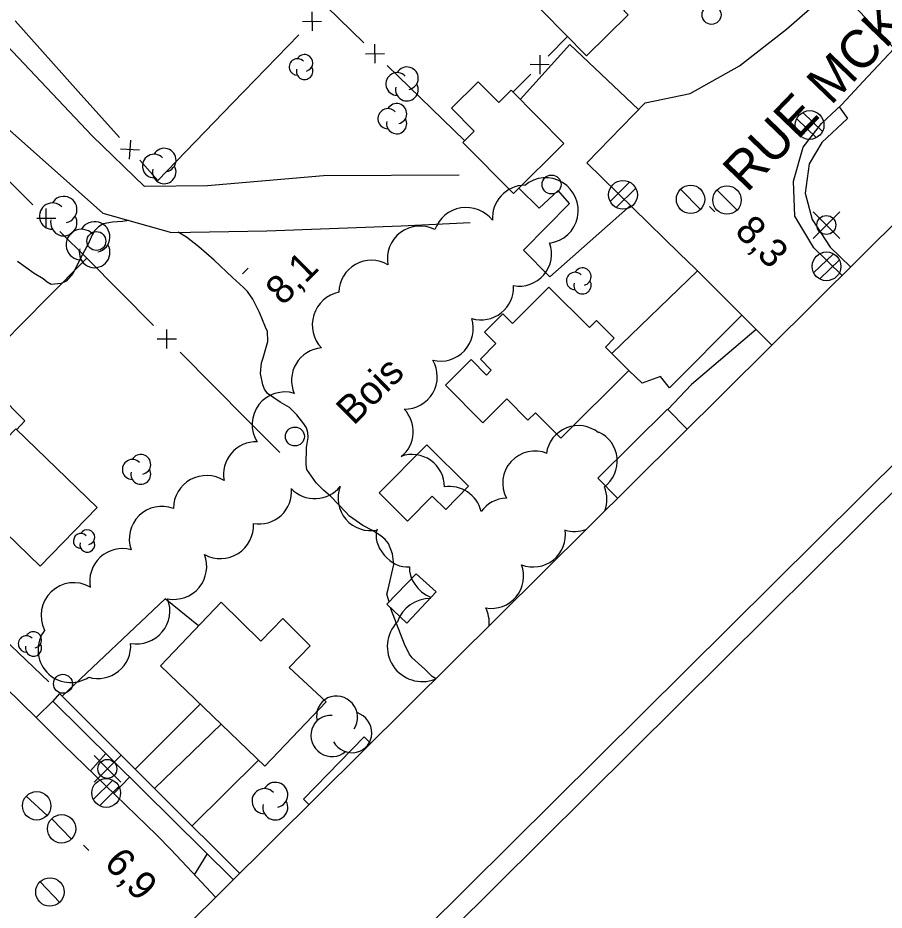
# Model space of a CAD drawing. Extents: x 381879 to 384696, y 5564785 to 5567594.
# Drawn here: x 383240.4 to 383331.9, y 5565288.9 to 5565383.1 of the extents above; entities that cross this region are included whole.
import ezdxf

# ---------------------------------------------------------------- set-up
doc = ezdxf.new("R2010")
doc.units = 0
for name, color, linetype in [('Niveau 19', 7, 'Continuous'), ('Niveau 2', 7, 'Continuous'), ('Niveau 21', 7, 'Continuous'), ('Niveau 22', 7, 'Continuous'), ('Niveau 3', 7, 'Continuous'), ('Niveau 31', 7, 'Continuous'), ('Niveau 36', 7, 'Continuous'), ('Niveau 37', 7, 'Continuous'), ('Niveau 44', 7, 'Continuous'), ('Niveau 60', 7, 'Continuous')]:
    doc.layers.add(name, color=color, linetype=linetype)

msp = doc.modelspace()

# ---------------------------------------------------------------- linework, layer by layer
at = {"layer": 'Niveau 19'}
for points in [[(383305.99, 5565373.41), (383298.71, 5565380.28), (383293.5, 5565374.49)], [(383305.12, 5565363.27), (383296.62, 5565355.74), (383293.83, 5565358.56), (383298.69, 5565363.5), (383297.49, 5565364.85), (383295.49, 5565363), (383293.35, 5565365.11)], [(383312.2, 5565356.4), (383303.15, 5565347.67)], [(383316.9, 5565351.7), (383309.24, 5565344.04), (383308.3, 5565345.22), (383306.36, 5565344.54), (383304.95, 5565345.88)], [(383318.42, 5565350.18), (383311.57, 5565344.37), (383309.06, 5565341.75)], [(383240.3, 5565339.6), (383241.18, 5565340.54), (383238.33, 5565343.4), (383222.87, 5565328)], [(383259.51, 5565318.9), (383255.98, 5565321.78), (383245.11, 5565311.48)], [(383244.22, 5565311.05), (383242.36, 5565309.24)], [(383252.82, 5565303.78), (383259.7, 5565310.66)], [(383261.9, 5565308.53), (383254.85, 5565301.75)], [(383248.1, 5565303.59), (383249.72, 5565305.42)], [(383258.83, 5565297.79), (383265.83, 5565304.75)], [(383252.22, 5565302.94), (383250.56, 5565301.2)], [(383259.1, 5565292.64), (383260.43, 5565294.82), (383260.43, 5565294.82)]]:
    msp.add_lwpolyline(points, dxfattribs=at)
at = {"layer": 'Niveau 2'}
for points in [[(383252.16, 5565361.71), (383251.48, 5565361.58), (383250.43, 5565361.53), (383249.44, 5565361.33), (383248.96, 5565361.04), (383248.54, 5565360.62), (383248.27, 5565360.17), (383247.86, 5565359.19), (383247.29, 5565358.17), (383246.23, 5565356.12), (383245.55, 5565355.3), (383245, 5565355.05), (383243.96, 5565354.94), (383243.52, 5565355.18), (383243.1, 5565355.53), (383242.14, 5565356.12), (383240.41, 5565357.36)], [(383279.63, 5565321.43), (383279.41, 5565322.27), (383279.54, 5565322.8), (383280.12, 5565325.4), (383279.99, 5565326.53), (383279.57, 5565327.61), (383279.22, 5565328.04), (383278.77, 5565328.4), (383277.89, 5565328.99), (383276.88, 5565329.51), (383275.45, 5565330.5), (383275.05, 5565330.96), (383273.5, 5565332.57), (383272.7, 5565333.24), (383271.93, 5565334.02), (383270.95, 5565335.43), (383270.89, 5565335.96), (383270.91, 5565337.73), (383271.1, 5565338.81), (383271.05, 5565339.31), (383270.9, 5565339.8), (383270.64, 5565340.25), (383269.91, 5565341.2), (383269.13, 5565341.96), (383268.13, 5565342.52), (383266.79, 5565343.43), (383266.47, 5565343.89), (383266.29, 5565344.36), (383266.07, 5565345.54), (383266.16, 5565346.66), (383266.35, 5565347.2), (383266.84, 5565348.91), (383266.78, 5565349.98), (383266.57, 5565350.44), (383265.96, 5565351.97), (383265.25, 5565353.38), (383264.67, 5565354.22), (383264.27, 5565354.62), (383263.11, 5565355.69), (383261.16, 5565357.51), (383259.56, 5565358.91), (383258.25, 5565359.93), (383257.37, 5565360.45)], [(383284.55, 5565313.34), (383284.2, 5565313.58), (383283.4, 5565314.35), (383282.07, 5565315.54), (383281.76, 5565315.95), (383281.25, 5565316.97), (383280.85, 5565318.07), (383279.82, 5565320.69), (383279.78, 5565320.84)]]:
    msp.add_lwpolyline(points, dxfattribs=at)
at = {"layer": 'Niveau 21'}
for points in [[(383287.03, 5565366.47), (383272.7, 5565366.43), (383260.45, 5565365.37), (383253.79, 5565365.29), (383248.29, 5565370.63), (383238.04, 5565381.44), (383233.93, 5565386.75), (383234.49, 5565390.02), (383241.22, 5565399.26), (383243.8, 5565407.14), (383243.07, 5565412.42), (383243.64, 5565416.32)], [(383300.51, 5565367.8), (383306.69, 5565374.13), (383311.42, 5565375.12), (383316.64, 5565378.03), (383321.6, 5565381.88), (383326.8, 5565386.47)], [(383326.8, 5565386.47), (383332.98, 5565379.87)], [(383208.37, 5565364.72), (383226.14, 5565381.73), (383230.19, 5565380.03), (383238.26, 5565372.36), (383249.41, 5565362.48), (383256.66, 5565360.44), (383266.73, 5565360.61), (383280.92, 5565361.12), (383288.21, 5565361.47)], [(383330.2, 5565376.9), (383332.98, 5565379.87)], [(383327.4, 5565373.9), (383330.2, 5565376.9)], [(383327.47, 5565355.91), (383324.51, 5565358.81), (383322.48, 5565362.16), (383322.35, 5565365.86), (383323.35, 5565369.43), (383325.31, 5565371.93), (383327.4, 5565373.9)], [(383300.51, 5565367.8), (383305.4, 5565363)], [(383305.4, 5565363), (383310.3, 5565358.2), (383312, 5565356.6)], [(383312, 5565356.6), (383320.05, 5565348.55)], [(383242.4, 5565309.2), (383235.8, 5565315.6), (383230.8, 5565320.3)], [(383245.3, 5565306.3), (383244.9, 5565306.7), (383242.4, 5565309.2)], [(383256.6, 5565295.3), (383255.1, 5565296.8), (383245.3, 5565306.3)], [(383258.84, 5565292.91), (383256.6, 5565295.3)], [(383261.31, 5565290.28), (383258.84, 5565292.91)]]:
    msp.add_lwpolyline(points, dxfattribs=at)
at = {"layer": 'Niveau 22'}
for points in [[(383327.18, 5565373.69), (383328.06, 5565372.45), (383325.33, 5565369.94), (383323.99, 5565367.67), (383323.59, 5565364.6), (383324.3, 5565361.8), (383326.22, 5565358.9), (383328.38, 5565356.82)], [(383263.85, 5565292.8), (383255.82, 5565300.78), (383244.83, 5565311.76), (383244.13, 5565310.95), (383263.16, 5565292.12)]]:
    msp.add_lwpolyline(points, dxfattribs=at)
at = {"layer": 'Niveau 3'}
for p, q in [((383313.47, 5565363.17), (383314.04, 5565362.6)), ((383264.17, 5565356.08), (383264.74, 5565356.65)), ((383247.35, 5565295.76), (383247.92, 5565295.21))]:
    msp.add_line(p, q, dxfattribs=at)
at = {"layer": 'Niveau 31'}
for points in [[(383302.16, 5565394.47), (383293.61, 5565386.07), (383300.48, 5565379.07), (383304.89, 5565383.4), (383304.42, 5565383.88), (383308.56, 5565387.94)], [(383292.52, 5565375.44), (383298.09, 5565369.82), (383292.78, 5565364.55), (383287.44, 5565369.93), (383288.63, 5565371.12), (383286.23, 5565373.54), (383289.04, 5565376.33), (383291.21, 5565374.14)], [(383304.95, 5565345.88), (383297.79, 5565338.72), (383295.09, 5565341.41), (383294.3, 5565340.62), (383292.07, 5565342.86), (383289.55, 5565340.34), (383285.59, 5565344.31), (383288.29, 5565347.01), (383289.91, 5565345.39), (383290.43, 5565345.91), (383289.28, 5565347.07), (383290.91, 5565348.7), (383289.7, 5565349.9), (383291.66, 5565351.86), (383292.68, 5565350.84), (383296.51, 5565354.67), (383300.79, 5565350.39), (383301.54, 5565351.14), (383303.41, 5565349.27), (383302.48, 5565348.34)], [(383234.2, 5565333.5), (383240.2, 5565339.7), (383248.8, 5565331.4), (383242.8, 5565325.2)], [(383283.63, 5565338.03), (383288.04, 5565333.64), (383285.62, 5565331.19), (383284.19, 5565332.6), (383281.58, 5565329.97), (383278.59, 5565332.94)], [(383284.6, 5565322.5), (383282.5, 5565324.4), (383279.4, 5565321.2), (383281.5, 5565319.2)], [(383255.5, 5565314.7), (383261.9, 5565321.4), (383266.1, 5565317.3), (383268.4, 5565319.7), (383271.3, 5565316.8), (383269.1, 5565314.5), (383273, 5565310.9), (383266.5, 5565304.1)]]:
    msp.add_lwpolyline(points, close=True, dxfattribs=at)
for points in [[(383303.77, 5565332.4), (383301.69, 5565334.49), (383309.03, 5565341.78), (383311.11, 5565339.68)], [(383271.15, 5565300.05), (383270.6, 5565300.6), (383277, 5565307.2), (383277.68, 5565306.52)]]:
    msp.add_lwpolyline(points, dxfattribs=at)
at = {"layer": 'Niveau 36'}
for p, q in [((383322.69, 5565372.44), (383324.78, 5565370.43)), ((383325.41, 5565371.1), (383323.32, 5565373.11)), ((383305.03, 5565365.74), (383302.97, 5565363.7)), ((383303.63, 5565363.06), (383305.69, 5565365.1)), ((383312.54, 5565362.87), (383310.42, 5565364.99)), ((383316.39, 5565362.79), (383314.27, 5565364.91)), ((383327.23, 5565362.63), (383324.41, 5565359.81)), ((383327.23, 5565359.81), (383324.41, 5565362.63)), ((383326.56, 5565358.19), (383324.47, 5565356.18)), ((383325.12, 5565355.53), (383327.21, 5565357.54)), ((383251.3, 5565305.22), (383248.48, 5565302.4)), ((383251.3, 5565302.4), (383248.48, 5565305.22)), ((383250.45, 5565302.61), (383248.39, 5565300.57)), ((383249.05, 5565299.93), (383251.11, 5565301.97)), ((383243.54, 5565298.9), (383241.32, 5565300.92)), ((383246.11, 5565296.41), (383244.01, 5565298.55)), ((383244.85, 5565289.72), (383242.79, 5565291.9))]:
    msp.add_line(p, q, dxfattribs=at)
for centre, radius in [((383313.693, 5565383.4), 1), ((383296.793, 5565365.5), 1), ((383304.338, 5565364.402), 1.518), ((383311.472, 5565363.935), 1.5), ((383315.322, 5565363.855), 1.5), ((383325.812, 5565361.225), 1), ((383248.723, 5565359.53), 1), ((383269.693, 5565338.9), 1), ((383245.193, 5565312.8), 1), ((383249.882, 5565303.815), 1), ((383249.758, 5565301.272), 1.518)]:
    msp.add_circle(centre, radius, dxfattribs=at)
for centre, major_axis, ratio in [((383324.048, 5565371.778), (-0.013, -1.517), 0.999981), ((383325.832, 5565356.859), (-0.015, -1.517), 0.999984), ((383242.422, 5565299.914), (0.011, 1.5), 0.999982), ((383245.053, 5565297.485), (-0.017, -1.5), 0.999983), ((383243.813, 5565290.815), (0.015, 1.5), 0.999984)]:
    msp.add_ellipse(centre, major_axis=major_axis, ratio=ratio, dxfattribs=at)
at = {"layer": 'Niveau 37'}
for p, q in [((383271.48, 5565383.73), (383271.51, 5565381.72)), ((383270.49, 5565382.71), (383272.49, 5565382.74)), ((383278.15, 5565378.3), (383278.12, 5565380.3)), ((383277.14, 5565379.28), (383279.14, 5565379.31)), ((383295.56, 5565379.14), (383295.55, 5565377.14)), ((383296.55, 5565378.14), (383294.55, 5565378.15)), ((383252.32, 5565370.19), (383252.2, 5565368.19)), ((383253.26, 5565369.13), (383251.26, 5565369.24)), ((383243.43, 5565360.95), (383243.42, 5565362.95)), ((383242.43, 5565361.95), (383244.43, 5565361.96)), ((383256.16, 5565348.2), (383256.17, 5565350.21)), ((383255.16, 5565349.21), (383257.17, 5565349.2))]:
    msp.add_line(p, q, dxfattribs=at)
for points in [[(383273.01, 5565384.29), (383276.98, 5565380.44)], [(383246.8, 5565375.33), (383240.14, 5565382.78)], [(383270.1, 5565381.29), (383263.14, 5565374.11)], [(383296.45, 5565379.05), (383298.48, 5565381.11)], [(383279.45, 5565378.05), (383287.63, 5565370.12)], [(383292.72, 5565375.24), (383294.59, 5565377.15)], [(383251.16, 5565370.45), (383246.8, 5565375.33)], [(383263.14, 5565374.11), (383255.2, 5565365.93)], [(383234.91, 5565370.41), (383242.01, 5565363.36)], [(383255.2, 5565365.93), (383253.3, 5565368.06)], [(383244.85, 5565360.54), (383247.7, 5565357.71), (383243.49, 5565353.46)], [(383247.7, 5565357.71), (383254.75, 5565350.62)], [(383243.49, 5565353.46), (383236.45, 5565346.36)], [(383257.58, 5565347.79), (383264.63, 5565340.7)], [(383264.63, 5565340.7), (383268.1, 5565337.21)], [(383243.69, 5565313), (383236.45, 5565319.9)]]:
    msp.add_lwpolyline(points, dxfattribs=at)
at = {"layer": 'Niveau 44'}
for centre, radius, start, end in [((383270.714, 5565378.334), 0.875, 282.26915, 149.72624), ((383269.961, 5565377.897), 0.875, 44.11535, 269.80394), ((383270.714, 5565377.459), 0.875, 166.93684, 29.62121), ((383281.519, 5565376.709), 1.197, 282.26915, 149.72624), ((383280.489, 5565376.11), 1.197, 44.11535, 269.80394), ((383281.519, 5565375.512), 1.197, 166.93684, 29.62121), ((383279.523, 5565372.445), 1.063, 44.11535, 269.80394), ((383280.437, 5565372.976), 1.063, 282.26915, 149.72624), ((383280.437, 5565371.913), 1.063, 166.93684, 29.62121), ((383254.82, 5565367.452), 1.244, 44.11535, 269.80394), ((383255.89, 5565368.074), 1.244, 282.26915, 149.72624), ((383255.89, 5565366.83), 1.244, 166.93684, 29.62121), ((383245.284, 5565362.854), 1.391, 282.26915, 149.72624), ((383244.087, 5565362.158), 1.391, 44.11535, 269.80394), ((383245.284, 5565361.463), 1.391, 166.93684, 29.62121), ((383248.537, 5565359.958), 1.619, 282.26915, 149.72624), ((383247.144, 5565359.148), 1.619, 44.11535, 269.80394), ((383248.537, 5565358.338), 1.619, 166.93684, 29.62121), ((383299.276, 5565355.318), 0.915, 44.11535, 269.80394), ((383300.063, 5565355.776), 0.915, 282.26915, 149.72624), ((383300.063, 5565354.861), 0.915, 166.93684, 29.62121), ((383252.512, 5565335.424), 1.049, 44.11535, 269.80394), ((383253.414, 5565335.949), 1.049, 282.26915, 149.72624), ((383253.414, 5565334.899), 1.049, 166.93684, 29.62121), ((383260.347, 5565331.293), 3.487, 57.69746, 179.71837), ((383247.763, 5565328.267), 0.788, 282.26915, 149.72624), ((383247.086, 5565327.873), 0.788, 44.11535, 269.80394), ((383247.763, 5565327.479), 0.788, 166.93684, 29.62121), ((383241.34, 5565316.996), 0.862, 44.11535, 269.80394), ((383242.081, 5565317.427), 0.862, 282.26915, 149.72624), ((383242.081, 5565316.565), 0.862, 166.93684, 29.62121), ((383266.479, 5565300.406), 1.324, 44.11535, 269.80394), ((383267.618, 5565301.068), 1.324, 282.26915, 149.72624), ((383267.618, 5565299.743), 1.324, 166.93684, 29.62121)]:
    msp.add_arc(centre, radius, start, end, dxfattribs=at)
for centre, major_axis, ratio, start_param, end_param in [((383296.167, 5565362.75), (0, 3.456), 0.999451, 3.265688, 6.977097), ((383293.996, 5565361.969), (-2.114, -2.731), 0.999099, 3.811965, 5.443653), ((383287.792, 5565359.531), (0.272, 3.525), 0.999932, 5.459088, 7.581801), ((383282.896, 5565357.674), (-3.263, -1.115), 0.9991, 3.909451, 6.143896), ((383293.387, 5565358.178), (1.402, 3.104), 0.99986, 3.382901, 5.480222), ((383277.768, 5565354.051), (-3.076, -1.561), 0.999257, 3.711671, 5.79042), ((383289.371, 5565354.617), (2.424, 2.396), 0.999751, 3.634832, 5.570624), ((383275.047, 5565350.679), (-3.165, 1.556), 0.999837, 5.376887, 7.499951), ((383285.081, 5565350.311), (-1.024, 3.297), 0.999984, 2.597444, 4.720171), ((383272.778, 5565344.812), (0.588, -3.4), 0.998702, 3.053903, 4.95659), ((383281.296, 5565345.219), (2.965, -1.726), 0.999198, 5.220082, 7.343452), ((383268.617, 5565340.148), (1.065, -3.283), 0.996965, 2.525911, 4.954944), ((383278.775, 5565339.423), (2.801, 1.945), 0.999626, 4.789234, 6.443554), ((383299.617, 5565336.643), (-2.946, -1.708), 0.99986, 3.505227, 5.617804), ((383300.323, 5565336.294), (-1.852, 2.861), 0.999832, 3.213056, 5.26063), ((383265.601, 5565334.889), (-2.677, -2.182), 0.999024, 3.99669, 5.787861), ((383295.038, 5565333.958), (-2.131, -2.659), 0.99975, 3.42619, 5.872135), ((383282.069, 5565333.599), (0.556, 3.357), 0.999899, 4.869303, 6.794019), ((383271.798, 5565335.798), (-0.963, -3.327), 0.997952, 5.76416, 7.452253), ((383277.693, 5565332.411), (2.529, -2.352), 0.999985, 3.533173, 5.663448), ((383286.028, 5565330.217), (0.987, 3.258), 0.999964, 5.229926, 6.741476), ((383265.897, 5565333.112), (0.136, 3.45), 0.99842, 3.009947, 4.835672), ((383299.243, 5565332.27), (3.009, 1.58), 0.999782, 5.434776, 6.193741), ((383255.646, 5565328.08), (-2.602, -2.267), 0.999024, 3.636622, 5.902184), ((383292.113, 5565328.986), (-1.74, -2.926), 0.999861, 3.705921, 4.626184), ((383261.807, 5565329.527), (1.816, -3.015), 0.995685, 5.244175, 7.365836), ((383280.683, 5565327.596), (1.957, -2.054), 0.698691, 3.467897, 5.812028), ((383294.864, 5565328.528), (2.476, 2.334), 0.99975, 3.582578, 5.67824), ((383299.243, 5565332.27), (3.009, 1.58), 0.999782, 3.92466, 4.586122), ((383251.473, 5565323.61), (-2.681, -2.181), 0.999029, 3.76163, 5.789099), ((383256.888, 5565325.186), (2.311, -2.609), 0.999833, 5.374122, 7.497064), ((383284.231, 5565324.13), (2.044, -1.97), 0.697658, 3.655171, 5.212692), ((383290.441, 5565324.151), (2.105, 2.673), 0.999751, 3.634349, 5.743488), ((383246.337, 5565320.025), (-2.915, -1.838), 0.999032, 3.63326, 6.188538), ((383252.97, 5565320.512), (2.716, -2.235), 0.996932, 5.219319, 7.336625), ((383283.998, 5565318.118), (-2.886, -2.297), 0.999947, 4.029323, 5.278691), ((383286.532, 5565319.192), (2.167, 2.983), 0.999947, 5.274985, 5.792084), ((383283.14, 5565316.722), (-2.468, -2.752), 0.999966, 4.66394, 7.391303), ((383246.012, 5565316.38), (1.21, -3.234), 0.999756, 3.702981, 6.507163), ((383248.906, 5565316.793), (2.903, 1.854), 0.999032, 3.850821, 5.79195), ((383274.145, 5565309.331), (-1.495, 1.636), 0.958702, 3.35573, 7.325605), ((383273.543, 5565307.28), (-1.495, 1.636), 0.958702, 5.482347, 9.421356), ((383275.64, 5565307.694), (-1.495, 1.636), 0.958702, 1.342801, 5.229377)]:
    msp.add_ellipse(centre, major_axis=major_axis, ratio=ratio, start_param=start_param, end_param=end_param, dxfattribs=at)
at = {"layer": 'Niveau 60'}
msp.add_lwpolyline([(382780.54, 5564785.16), (381879.11, 5565693.82), (383794.51, 5567593.97), (384695.95, 5566685.3), (382780.55, 5564785.15)], dxfattribs=at)
for points in [[(381881.93, 5565693.86), (383794.53, 5567591.15), (384693.12, 5566685.31), (382780.52, 5564788.02)], [(383653.8, 5566971.92), (383426.67, 5567200.87), (383197.47, 5566973.49), (381907.4, 5565693.71), (382780.65, 5564813.45), (384299.92, 5566320.61)]]:
    msp.add_lwpolyline(points, close=True, dxfattribs=at)

# ---------------------------------------------------------------- texts
at = {"layer": 'Niveau 21'}
msp.add_text('RUE MCKENZIE', height=4.00002, rotation=46.07788, dxfattribs=at).set_placement((383317.42, 5565364.56))
at = {"layer": 'Niveau 3'}
for s, rotation, p in [('8,3  ', 314.34322, (383316.02, 5565360.45)), ('8,1  ', 44.7717, (383268.41, 5565352.62)), ('6,9  ', 313.05195, (383249.42, 5565293.76))]:
    msp.add_text(s, height=3, rotation=rotation, dxfattribs=at).set_placement(p)
at = {"layer": 'Niveau 44'}
msp.add_text('Bois', height=2.9999, rotation=44.77074, dxfattribs=at).set_placement((383275.88, 5565339.98))

doc.saveas('drawing.dxf')
